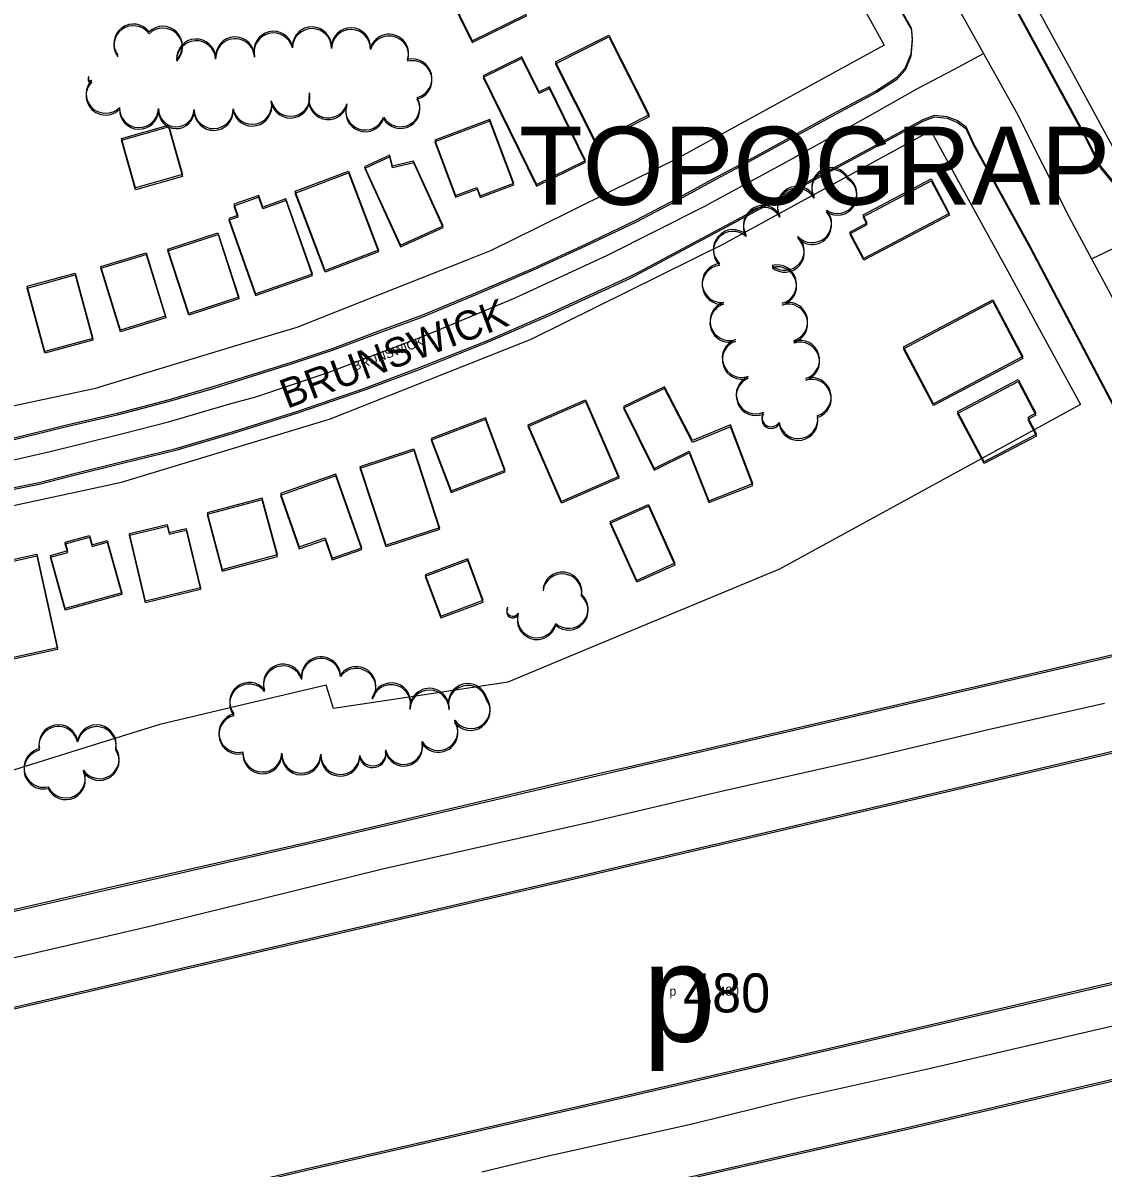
# Model space of a CAD drawing. Extents: x -25029 to 2274964, y -81170 to 687028.
# Drawn here: x 5427 to 5981, y -66702 to -66115 of the extents above; entities that cross this region are included whole.
import ezdxf

# ---------------------------------------------------------------- set-up
doc = ezdxf.new("R2010")
doc.units = 0
for name, color, linetype in [('81911BEA - RW_X_Fee_RW', 7, 'Continuous'), ('BLDG', 7, 'Continuous'), ('GE_X_CL_2000', 7, 'Continuous'), ('INTERSTATE', 7, 'Continuous'), ('ROAD', 7, 'Continuous'), ('ROAD-NAME', 7, 'Continuous'), ('TI_TOPO', 7, 'Continuous'), ('TREES', 7, 'Continuous')]:
    doc.layers.add(name, color=color, linetype=linetype)

msp = doc.modelspace()

# ---------------------------------------------------------------- linework, layer by layer
at = {"layer": '81911BEA - RW_X_Fee_RW'}
for p, q in [((5868.83, -66126.57), (5763.74, -66184.07)), ((5962.68, -66135.78), (5996.62, -66198.14)), ((5892.83, -66170.43), (5787.74, -66227.94)), ((5582.8, -66454.75), (5540.13, -66464.85)), ((5586.58, -66466.76), (5582.8, -66454.75)), ((5540.13, -66464.85), (5497.56, -66474.93)), ((5497.56, -66474.93), (5455.1, -66488.17)), ((5455.1, -66488.17), (5408.19, -66502.77))]:
    msp.add_line(p, q, dxfattribs=at)
for points in [[(5734.41, -65880.94), (5753.62, -65916.03), (5772.82, -65951.12), (5792.02, -65986.21), (5811.22, -66021.3), (5830.42, -66056.39), (5849.63, -66091.48), (5868.83, -66126.57)], [(5894.32, -66010.17), (5896.71, -66014.56), (5915.83, -66049.69), (5937.32, -66089.18), (5944.02, -66101.48), (5962.68, -66135.78)], [(5892.83, -66170.43), (5912.03, -66205.52), (5931.23, -66240.61), (5950.44, -66275.7), (5969.64, -66310.79)], [(5147.19, -66343.78), (5190.34, -66341.73), (5230.27, -66339.83), (5254.28, -66338.69), (5270.12, -66336.62), (5309.76, -66331.45), (5349.41, -66326.27), (5360.59, -66324.81), (5388.67, -66318.76), (5427.75, -66310.34), (5465.39, -66302.23), (5466.82, -66301.79), (5505.09, -66290.18), (5543.34, -66278.57), (5567.98, -66271.09), (5581.24, -66265.84), (5618.41, -66251.12), (5655.58, -66236.4), (5667.65, -66231.62), (5691.88, -66219.63), (5727.7, -66201.9), (5763.74, -66184.07)], [(5147.5, -66393.78), (5258.71, -66388.5), (5369.1, -66374.08), (5477.93, -66350.63), (5582.07, -66319.02), (5584.46, -66318.3), (5687.96, -66277.31), (5787.74, -66227.94)], [(5969.64, -66310.79), (5855.59, -66373.2), (5815.26, -66395.26)], [(5815.26, -66395.26), (5768.74, -66414.59), (5722.32, -66433.88), (5675.91, -66453.16)], [(5675.91, -66453.16), (5631, -66459.99), (5586.58, -66466.76)]]:
    msp.add_lwpolyline(points, dxfattribs=at)
at = {"layer": 'BLDG'}
for points in [[(5645.19, -66098.82), (5657.57, -66124.22), (5685.5, -66110.61), (5673.12, -66085.21)], [(5645.23, -66099.73), (5657.6, -66125.13), (5685.53, -66111.52), (5673.16, -66086.12)], [(5727.69, -66121.28), (5748.42, -66162.28), (5721.05, -66176.13), (5700.32, -66135.12)], [(5727.72, -66122.2), (5748.45, -66163.2), (5721.08, -66177.04), (5700.35, -66136.03)], [(5715.81, -66185.61), (5697.24, -66147.86), (5691.99, -66150.44), (5683.14, -66132.43), (5663.25, -66142.21), (5690.68, -66197.97)], [(5715.83, -66186.52), (5697.27, -66148.77), (5692.02, -66151.35), (5683.17, -66133.34), (5663.28, -66143.12), (5690.7, -66198.88)], [(5649.15, -66203.57), (5660.12, -66199.45), (5661.75, -66203.79), (5679.03, -66197.3), (5666.75, -66164.61), (5638.49, -66175.23)], [(5649.17, -66204.48), (5660.14, -66200.36), (5661.77, -66204.7), (5679.05, -66198.21), (5666.78, -66165.52), (5638.52, -66176.13)], [(5501.99, -66167.55), (5509.17, -66192.89), (5485, -66199.73), (5477.82, -66174.4)], [(5502.02, -66168.44), (5509.19, -66193.78), (5485.02, -66200.62), (5477.85, -66175.28)], [(5642.77, -66219.08), (5627.66, -66185.93), (5616.77, -66188.49), (5615.46, -66182.94), (5602.53, -66188.84), (5620.87, -66229.06)], [(5642.79, -66219.98), (5627.68, -66186.83), (5616.79, -66189.39), (5615.49, -66183.84), (5602.55, -66189.74), (5620.89, -66229.96)], [(5594.29, -66191.06), (5609.67, -66231.61), (5582.26, -66242), (5566.89, -66201.45)], [(5594.31, -66191.96), (5609.69, -66232.51), (5582.28, -66242.9), (5566.91, -66202.35)], [(5902.29, -66212.76), (5858.44, -66235.92), (5851.27, -66222.35), (5860.21, -66217.63), (5858.06, -66213.56), (5892.98, -66195.12)], [(5902.31, -66213.7), (5858.46, -66236.85), (5851.29, -66223.28), (5860.23, -66218.56), (5858.08, -66214.49), (5893, -66196.06)], [(5550.34, -66209.51), (5548.26, -66203.61), (5535.45, -66208.12), (5537.45, -66213.82), (5532.9, -66215.43), (5546.51, -66254.08), (5575.72, -66243.78), (5562.19, -66205.34)], [(5550.36, -66210.4), (5548.28, -66204.5), (5535.47, -66209.01), (5537.47, -66214.71), (5532.92, -66216.32), (5546.53, -66254.97), (5575.74, -66244.68), (5562.21, -66206.23)], [(5527.34, -66222.8), (5538.04, -66255.71), (5512.36, -66264.06), (5501.66, -66231.14)], [(5527.36, -66223.69), (5538.06, -66256.6), (5512.38, -66264.95), (5501.68, -66232.03)], [(5490.56, -66232.97), (5500.5, -66265.49), (5477.28, -66272.61), (5467.33, -66240.08)], [(5490.58, -66233.86), (5500.52, -66266.38), (5477.29, -66273.49), (5467.35, -66240.96)], [(5454.08, -66243.46), (5463.24, -66276.94), (5438.61, -66283.67), (5429.45, -66250.19)], [(5454.1, -66244.34), (5463.25, -66277.82), (5438.62, -66284.55), (5429.47, -66251.07)], [(5940.03, -66286.22), (5894.15, -66310.43), (5878.76, -66281.29), (5924.63, -66257.06)], [(5940.04, -66287.16), (5894.16, -66311.37), (5878.77, -66282.22), (5924.65, -66258)], [(5946.71, -66315.31), (5942.48, -66317.54), (5946.97, -66326.05), (5920.13, -66340.21), (5906.53, -66314.43), (5937.59, -66298.04)], [(5946.72, -66316.25), (5942.49, -66318.48), (5946.98, -66326.99), (5920.14, -66341.15), (5906.54, -66315.37), (5937.6, -66298.98)], [(5735.3, -66311.84), (5750.92, -66343.61), (5768.98, -66334.75), (5779.07, -66360.2), (5801.55, -66351.35), (5790.13, -66321.26), (5770.61, -66329.33), (5756.2, -66301.74)], [(5735.31, -66312.76), (5750.93, -66344.53), (5768.99, -66335.67), (5779.07, -66361.12), (5801.55, -66352.27), (5790.14, -66322.18), (5770.62, -66330.25), (5756.21, -66302.66)], [(5715.8, -66308.39), (5732.91, -66347.71), (5703.54, -66360.5), (5686.42, -66321.17)], [(5715.81, -66309.3), (5732.92, -66348.63), (5703.54, -66361.41), (5686.43, -66322.08)], [(5646.87, -66355.03), (5674.64, -66344.52), (5664.48, -66317.67), (5636.7, -66328.18)], [(5646.87, -66355.94), (5674.65, -66345.43), (5664.49, -66318.58), (5636.71, -66329.08)], [(5627.72, -66333.56), (5640.97, -66374), (5613.48, -66382.99), (5600.24, -66342.55)], [(5627.73, -66334.46), (5640.97, -66374.9), (5613.48, -66383.89), (5600.25, -66343.45)], [(5568.98, -66383.87), (5582.23, -66379.24), (5585.86, -66389.63), (5601.01, -66384.33), (5587.8, -66346.57), (5559.41, -66356.51)], [(5568.98, -66384.77), (5582.23, -66380.14), (5585.86, -66390.53), (5601.01, -66385.23), (5587.81, -66347.47), (5559.41, -66357.4)], [(5529.52, -66395.39), (5557.77, -66387.8), (5549.97, -66358.77), (5521.72, -66366.36)], [(5529.52, -66396.28), (5557.77, -66388.69), (5549.97, -66359.66), (5521.72, -66367.25)], [(5748.01, -66362.05), (5761.61, -66392.24), (5742.09, -66401.04), (5728.49, -66370.84)], [(5748.01, -66362.97), (5761.61, -66393.16), (5742.09, -66401.96), (5728.49, -66371.76)], [(5501.28, -66372.35), (5502.27, -66376.47), (5511.01, -66374.37), (5518.33, -66404.86), (5490.18, -66411.61), (5481.88, -66377)], [(5501.28, -66373.24), (5502.27, -66377.36), (5511.01, -66375.26), (5518.33, -66405.75), (5490.18, -66412.5), (5481.88, -66377.89)], [(5441.48, -66388.2), (5450.28, -66385.77), (5449.06, -66381.34), (5461.45, -66377.92), (5462.77, -66382.72), (5470.53, -66380.57), (5477.95, -66407.43), (5449, -66415.43)], [(5441.48, -66389.08), (5450.28, -66386.65), (5449.06, -66382.22), (5461.45, -66378.8), (5462.77, -66383.6), (5470.53, -66381.45), (5477.95, -66408.31), (5449, -66416.31)], [(5434.37, -66387.59), (5445.02, -66435.61), (5416.95, -66441.83), (5406.31, -66393.81)], [(5434.37, -66388.47), (5445.01, -66436.49), (5416.94, -66442.71), (5406.31, -66394.69)], [(5641.52, -66419.38), (5663.33, -66411.25), (5655.42, -66390), (5633.62, -66398.13)], [(5641.52, -66420.28), (5663.33, -66412.16), (5655.42, -66390.91), (5633.62, -66399.03)]]:
    msp.add_lwpolyline(points, close=True, dxfattribs=at)
at = {"layer": 'GE_X_CL_2000'}
for points in [[(5763.6, -65842.01), (5784.86, -65882.07), (5813.51, -65935.26), (5845.3, -65992.98), (5877.98, -66053.57), (5908.36, -66110.33), (5919.82, -66130.75)], [(5417.29, -66340.46), (5441.35, -66334.9), (5455.8, -66331.34), (5479.16, -66325.55), (5502.01, -66319.72), (5533.38, -66310.41), (5546.79, -66306.79), (5583.77, -66294.34), (5631, -66276.47), (5647.03, -66269.74), (5679.69, -66256.03), (5727.1, -66234.15), (5776.56, -66209.22), (5818.9, -66186.31), (5863.16, -66161.78), (5885.95, -66148.76), (5904.55, -66138.99), (5919.82, -66130.75)], [(5919.82, -66130.75), (5936.81, -66161.04), (5963.8, -66214.67), (5975.27, -66236.05)], [(5975.27, -66236.05), (5989.86, -66229.11)], [(5975.27, -66236.05), (5994.93, -66272.73), (6019.61, -66318.43), (6041.59, -66359.8), (6084.83, -66440.27), (6163.96, -66587.5), (6211.39, -66675.76), (6223.1, -66696.89), (6254.69, -66751.9), (6264.02, -66767.23)], [(5981.87, -66464.24), (5922.17, -66477.64), (5857.46, -66493), (5786.13, -66509.19), (5719.29, -66524.87), (5670.87, -66535.85), (5611.75, -66549.17), (5549.54, -66564.55), (5492.33, -66578.5), (5429.87, -66593.04), (5367.68, -66606.65), (5330.61, -66615.14), (5280.57, -66627.16), (5256.37, -66632.8), (5216.04, -66642.19), (5134.32, -66660.77), (5009.74, -66691.08)], [(5662.68, -66704.41), (5696.63, -66696.16), (5769.74, -66679.87), (5823.53, -66666.6), (5889.76, -66651.87), (5980.09, -66630.87), (6049.06, -66614.99)]]:
    msp.add_lwpolyline(points, dxfattribs=at)
at = {"layer": 'INTERSTATE'}
for points in [[(6039.88, -66427.74), (5940.14, -66450.87), (5739.15, -66497.36)], [(6039.88, -66426.79), (5940.15, -66449.93), (5739.16, -66496.44)], [(5738.27, -66547.49), (5922.11, -66504.54), (6054.29, -66473.55), (6063.61, -66471.38)], [(5738.29, -66546.57), (5922.12, -66503.6), (6054.3, -66472.6), (6063.62, -66470.42)], [(5739.15, -66497.36), (5724.5, -66500.7), (5574, -66536.15), (5469.71, -66560.01), (5342.74, -66589.38), (5251.64, -66610.71)], [(5739.16, -66496.44), (5724.51, -66499.79), (5574.02, -66535.25), (5469.73, -66559.13), (5342.76, -66588.51), (5251.67, -66609.85)], [(5251.64, -66660.76), (5337.36, -66640.68), (5518.13, -66598.57), (5709.97, -66554.09), (5738.27, -66547.49)], [(5251.67, -66659.9), (5337.39, -66639.81), (5518.16, -66597.68), (5709.99, -66553.18), (5738.29, -66546.57)], [(6121.07, -66577.04), (6022.93, -66599.7), (5876.93, -66633.7), (5736.19, -66666.29)], [(6121.09, -66576.08), (6022.96, -66598.75), (5876.96, -66632.77), (5736.22, -66665.37)], [(5735.33, -66715.53), (5879.99, -66682.7), (6039.71, -66645.25), (6145.04, -66621.11)], [(5735.37, -66714.61), (5880.03, -66681.77), (6039.74, -66644.3), (6145.07, -66620.14)], [(5736.22, -66665.37), (5570.05, -66703.54), (5403.96, -66742.72), (5251.69, -66778.22)], [(5736.19, -66666.29), (5570.01, -66704.44), (5403.92, -66743.6), (5251.64, -66779.08)]]:
    msp.add_lwpolyline(points, dxfattribs=at)
at = {"layer": 'ROAD'}
for points in [[(5986.44, -66196.5), (5979.99, -66188.6), (5971.71, -66172.37), (5927.99, -66091.71), (5889.17, -66020.13)], [(5986.46, -66197.45), (5980.01, -66189.55), (5971.74, -66173.31), (5928.03, -66092.65), (5889.22, -66021.06)], [(5878.01, -66109.17), (5882.81, -66117.66), (5883.22, -66123.31), (5882.57, -66131.19), (5879.56, -66138.45), (5875.24, -66143.32), (5864.99, -66149.88), (5842, -66162.12), (5801.71, -66184.28), (5780.42, -66195.65), (5762.28, -66205.54), (5741.37, -66216.47), (5715.81, -66228.68), (5688.97, -66241.05), (5659.43, -66253.69), (5632.16, -66265.04), (5609.31, -66273.43), (5585.93, -66282.2), (5564.77, -66289.22), (5544.7, -66295.55), (5524.64, -66301.82), (5502.33, -66308.42), (5475.58, -66315.35), (5448.27, -66321.68), (5418.75, -66329.06)], [(5878.04, -66110.1), (5882.84, -66118.59), (5883.25, -66124.24), (5882.6, -66132.12), (5879.59, -66139.38), (5875.27, -66144.25), (5865.02, -66150.81), (5842.03, -66163.05), (5801.74, -66185.2), (5780.44, -66196.57), (5762.3, -66206.46), (5741.39, -66217.39), (5715.83, -66229.59), (5688.99, -66241.96), (5659.45, -66254.6), (5632.18, -66265.94), (5609.32, -66274.33), (5585.94, -66283.1), (5564.78, -66290.12), (5544.71, -66296.44), (5524.65, -66302.71), (5502.34, -66309.31), (5475.59, -66316.23), (5448.28, -66322.56), (5418.76, -66329.94)], [(5743.57, -66242.59), (5847.5, -66186.96), (5888.88, -66164.56), (5894.7, -66162.36), (5901.08, -66163.03), (5906.54, -66165.19), (5910.71, -66168.28), (5914.56, -66176.55), (5943.76, -66229.71), (5986.45, -66310.96), (6050.67, -66433.27), (6177.21, -66666.67), (6196.74, -66699.11), (6202.3, -66709.96)], [(5743.59, -66243.51), (5847.52, -66187.89), (5888.91, -66165.49), (5894.73, -66163.3), (5901.11, -66163.97), (5906.57, -66166.13), (5910.74, -66169.22), (5914.59, -66177.49), (5943.78, -66230.65), (5986.46, -66311.91), (6050.66, -66434.22), (6177.18, -66667.64), (6196.7, -66700.08), (6202.26, -66710.93)], [(5251.64, -66378.25), (5266.76, -66377.47), (5300.65, -66373.11), (5329.77, -66370.01), (5353.18, -66366.69), (5382.08, -66361.74), (5413.24, -66355.21), (5435.71, -66350.85), (5452.26, -66346.58), (5478.3, -66340.04), (5506.45, -66333.2), (5535.22, -66324.58), (5568.7, -66313.99), (5602.65, -66302.38), (5630.1, -66292.08), (5664.28, -66278.48), (5696.72, -66264.35), (5738.82, -66245.05), (5743.57, -66242.59)], [(5251.64, -66379.11), (5266.76, -66378.33), (5300.65, -66373.97), (5329.77, -66370.88), (5353.18, -66367.56), (5382.08, -66362.61), (5413.24, -66356.09), (5435.71, -66351.73), (5452.27, -66347.46), (5478.31, -66340.92), (5506.46, -66334.09), (5535.23, -66325.47), (5568.71, -66314.89), (5602.66, -66303.28), (5630.11, -66292.98), (5664.29, -66279.39), (5696.74, -66265.26), (5738.84, -66245.97), (5743.59, -66243.51)]]:
    msp.add_lwpolyline(points, dxfattribs=at)
at = {"layer": 'TREES'}
for centre, radius, start, end in [((5483.96, -66125.66), 10, 36.4082, 216.4082), ((5483.98, -66126.55), 10, 36.4012, 216.4012), ((5499.07, -66126.8), 10, 314.9684, 134.9684), ((5499.1, -66127.69), 10, 314.9614, 134.9614), ((5575.5, -66127.11), 10, 359.09011, 179.09011), ((5575.53, -66128.02), 10, 359.08311, 179.08311), ((5595.5, -66127.58), 10, 358.2563, 178.2563), ((5595.53, -66128.48), 10, 358.2493, 178.2493), ((5516.13, -66133.34), 10, 3.04936, 183.04936), ((5516.15, -66134.23), 10, 3.04236, 183.04236), ((5536.1, -66132.26), 10, 3.1289, 183.1289), ((5536.12, -66133.16), 10, 3.1219, 183.1219), ((5555.79, -66129.34), 10, 13.77282, 193.77282), ((5555.82, -66130.24), 10, 13.76582, 193.76582), ((5615.04, -66130.88), 10, 342.5731, 162.5731), ((5615.06, -66131.78), 10, 342.5661, 162.5661), ((5627.03, -66143.57), 10, 284.21409, 104.21409), ((5627.06, -66144.47), 10, 284.20709, 104.20709), ((5461.87, -66143.5), 1.17, 127.76382, 307.76382), ((5469.71, -66151.44), 10, 135.40302, 315.40302), ((5469.74, -66152.33), 10, 135.39602, 315.39602), ((5461.9, -66144.38), 1.17, 127.75682, 307.75682), ((5564.46, -66152.98), 10, 191.94421, 11.94421), ((5564.48, -66153.88), 10, 191.93721, 11.93721), ((5583.82, -66153.78), 10, 163.32101, 343.32101), ((5583.84, -66154.68), 10, 163.31401, 343.31401), ((5620.86, -66158.32), 10, 210.38938, 30.38938), ((5620.88, -66159.22), 10, 210.38238, 30.38238), ((5486.83, -66158.74), 10, 178.44194, 358.44194), ((5486.85, -66159.63), 10, 178.43494, 358.43494), ((5505.96, -66159.26), 9.14, 178.44194, 358.44194), ((5505.99, -66160.15), 9.14, 178.43494, 358.43494), ((5525.1, -66159.32), 10, 181.05332, 1.05332), ((5525.12, -66160.22), 10, 181.04632, 1.04632), ((5544.89, -66157.09), 10, 191.79336, 11.79336), ((5544.91, -66157.99), 10, 191.78636, 11.78636), ((5602.82, -66160.01), 10, 160.3483, 340.3483), ((5602.84, -66160.92), 10, 160.3413, 340.3413), ((5841.69, -66199.28), 10, 28.86904, 208.86904), ((5841.7, -66200.22), 10, 28.86204, 208.86204), ((5844.92, -66202.79), 10, 236.44434, 56.44434), ((5844.93, -66203.72), 10, 236.43734, 56.43734), ((5824.17, -66208.94), 10, 28.86791, 208.86791), ((5824.19, -66209.87), 10, 28.86091, 208.86091), ((5806.73, -66218.73), 10, 29.72625, 209.72625), ((5806.75, -66219.66), 10, 29.71925, 209.71925), ((5831.92, -66217.77), 10, 221.65519, 41.65519), ((5831.93, -66218.7), 10, 221.64819, 41.64819), ((5791.34, -66231.11), 10, 47.90044, 227.90044), ((5791.36, -66232.03), 10, 47.89344, 227.89344), ((5817.92, -66231.99), 10, 229.24402, 49.24402), ((5817.93, -66232.92), 10, 229.23702, 49.23702), ((5785.58, -66248.48), 10, 95.40442, 275.40442), ((5785.59, -66249.41), 10, 95.39742, 275.39742), ((5814.03, -66249.21), 10, 285.32073, 105.32073), ((5814.04, -66250.14), 10, 285.31373, 105.31373), ((5789.57, -66267.96), 10, 107.75672, 287.75672), ((5789.58, -66268.89), 10, 107.74972, 287.74972), ((5819.66, -66268.4), 10, 287.36323, 107.36323), ((5819.67, -66269.33), 10, 287.35623, 107.35623), ((5795.89, -66286.93), 10, 109.0936, 289.0936), ((5825.75, -66287.89), 10, 287.36723, 107.36723), ((5795.9, -66287.86), 10, 109.0866, 289.0866), ((5822.7, -66278.15), 0.211, 287.36723, 107.36723), ((5822.71, -66279.08), 0.211, 287.36023, 107.36023), ((5825.76, -66288.82), 10, 287.36023, 107.36023), ((5803.08, -66305.59), 10, 113.04201, 293.04201), ((5803.08, -66306.51), 10, 113.03501, 293.03501), ((5831.72, -66306.98), 10, 287.36723, 107.36723), ((5831.73, -66307.91), 10, 287.36023, 107.36023), ((5811, -66317.41), 4.79, 146.8237, 326.8237), ((5811.01, -66318.34), 4.79, 146.8167, 326.8167), ((5824.86, -66318.28), 10, 190.11548, 10.11548), ((5824.87, -66319.21), 10, 190.10848, 10.10848), ((5703.89, -66406.78), 10, 352.00504, 172.00504), ((5703.88, -66407.7), 10, 351.99804, 171.99804), ((5707.12, -66416.55), 10, 228.25997, 48.25997), ((5707.13, -66415.63), 10, 228.26697, 48.26697), ((5678.46, -66417.21), 3.12, 150.02556, 330.02556), ((5678.47, -66416.29), 3.12, 150.03256, 330.03256), ((5690.82, -66421.39), 10, 164.78987, 344.78987), ((5690.83, -66420.47), 10, 164.79687, 344.79687), ((5580.16, -66451.09), 10, 3.95855, 183.95855), ((5580.17, -66450.19), 10, 3.96555, 183.96555), ((5560.68, -66454.89), 10, 18.13532, 198.13532), ((5560.69, -66453.99), 10, 18.14232, 198.14232), ((5598.29, -66456.19), 10, 324.63849, 144.63849), ((5598.3, -66455.28), 10, 324.64549, 144.64549), ((5543.35, -66463.32), 10, 38.39847, 218.39847), ((5616.13, -66463.62), 10, 345.2138, 165.2138), ((5655.44, -66463.95), 10, 15.12134, 195.12134), ((5543.34, -66464.22), 10, 38.39147, 218.39147), ((5616.11, -66464.53), 10, 345.2068, 165.2068), ((5635.78, -66467.28), 10, 358.88843, 178.88843), ((5635.79, -66466.37), 10, 358.89543, 178.89543), ((5655.43, -66464.86), 10, 15.11434, 195.11434), ((5656.88, -66467.97), 10, 214.84387, 34.84387), ((5656.89, -66467.06), 10, 214.85087, 34.85087), ((5537.79, -66480.16), 10, 103.22039, 283.22039), ((5537.8, -66479.27), 10, 103.22739, 283.22739), ((5445.53, -66486), 10, 11.26255, 191.26255), ((5445.55, -66485.11), 10, 11.26955, 191.26955), ((5465.14, -66486.05), 10, 348.40892, 168.40892), ((5465.15, -66485.17), 10, 348.41592, 168.41592), ((5640.31, -66479.17), 10, 213.26099, 33.26099), ((5640.32, -66478.26), 10, 213.26799, 33.26799), ((5437.89, -66498.03), 10, 103.61241, 283.61241), ((5437.91, -66497.15), 10, 103.61941, 283.61941), ((5435.63, -66488.13), 0.206, 62.15267, 242.15267), ((5435.65, -66487.25), 0.206, 62.15967, 242.15967), ((5466.63, -66493.63), 10, 213.83024, 33.83024), ((5466.64, -66492.74), 10, 213.83724, 33.83724), ((5550.08, -66489.31), 10, 178.23629, 358.23629), ((5606.67, -66490.28), 6.79, 192.54704, 12.54704), ((5606.68, -66489.37), 6.79, 192.55404, 12.55404), ((5622.62, -66486.73), 9.56, 192.54704, 12.54704), ((5622.63, -66485.82), 9.56, 192.55404, 12.55404), ((5550.07, -66490.21), 10, 178.22929, 358.22929), ((5570.06, -66490.82), 10, 178.22929, 358.22929), ((5570.07, -66489.92), 10, 178.23629, 358.23629), ((5590.05, -66491.44), 10, 178.22929, 358.22929), ((5590.07, -66490.54), 10, 178.23629, 358.23629), ((5449.28, -66503.48), 10, 205.32355, 25.32355), ((5449.3, -66502.59), 10, 205.33055, 25.33055)]:
    msp.add_arc(centre, radius, start, end, dxfattribs=at)

# ---------------------------------------------------------------- texts
at = {"layer": 'ROAD-NAME'}
for s, height, rotation, p in [('BRUNSWICK', 15, 20.59012, (5562.69, -66313.13)), ('BRUNSWICK', 4.68, 20.59712, (5597.38, -66293.68)), ('p', 4.68, 0.007, (5758.81, -66614.05)), ('480', 4.68, 0.007, (5784, -66614.05))]:
    msp.add_text(s, height=height, rotation=rotation, dxfattribs=at).set_placement(p)
for s, height, p in [('p', 50, (5745.22, -66637.63)), ('480', 20, (5765.81, -66622.63))]:
    msp.add_text(s, height=height, dxfattribs=at).set_placement(p)
at = {"layer": 'TI_TOPO'}
msp.add_text('TOPOGRAPHIC  MAP', height=40, dxfattribs=at).set_placement((5681.64, -66208.36))

doc.saveas('drawing.dxf')
